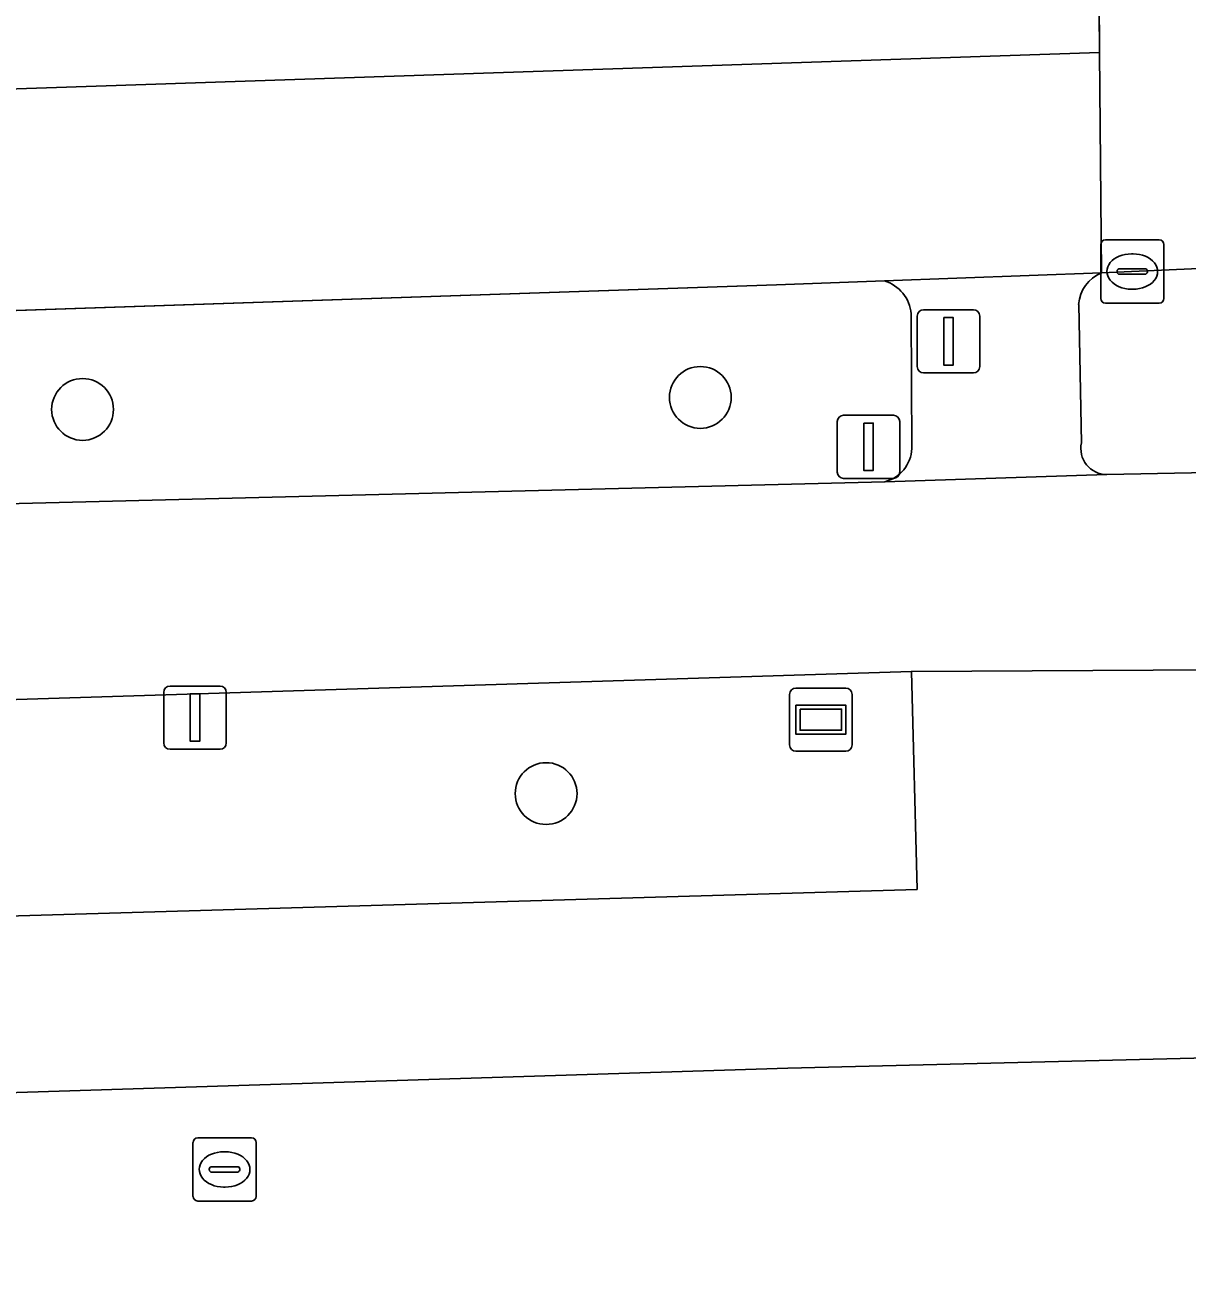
# Model space of a CAD drawing. Extents: x 161084 to 161928, y 385354 to 386522.
# Drawn here: x 161852.11 to 161870.5, y 386479.66 to 386499.31 of the extents above; entities that cross this region are included whole.
import ezdxf

# ---------------------------------------------------------------- set-up
doc = ezdxf.new("R2010")
doc.units = 0
for name, color, linetype in [('IMGEO_Berm_groen', 7, 'Continuous'), ('IMGEO_Boom', 7, 'Continuous'), ('IMGEO_Fietspad_gesloten', 7, 'Continuous'), ('IMGEO_Groenvoorziening', 7, 'Continuous'), ('IMGEO_Kolk', 7, 'Continuous'), ('IMGEO_Lichtmast', 7, 'Continuous'), ('IMGEO_OVBaan_gesloten', 7, 'Continuous'), ('IMGEO_Rioolput', 7, 'Continuous'), ('IMGEO_Verkeersbordpaal', 7, 'Continuous'), ('IMGEO_Verkeerseiland_gesloten', 7, 'Continuous'), ('IMGEO_Verkeersregelinstallatiepaal', 7, 'Continuous'), ('IMGEO_Voetpad_open', 7, 'Continuous'), ('IMGEO_Wegwijzer', 7, 'Continuous')]:
    doc.layers.add(name, color=color, linetype=linetype)

msp = doc.modelspace()

# ---------------------------------------------------------------- linework, layer by layer
at = {"layer": 'IMGEO_Berm_groen'}
for points in [[(161865.711, 386495.253), (161864.004, 386495.189), (161848.673, 386494.673), (161836.748, 386494.218), (161807.028, 386493.106), (161790.121, 386492.546), (161785.969, 386492.332), (161781.92, 386492.209)], [(161866.144, 386492.599), (161866.137, 386494.731)], [(161816.227, 386490.685), (161818.664, 386490.698), (161846.741, 386491.595), (161865.716, 386492.073)], [(161811.296, 386484.259), (161811.3, 386484.013), (161866.23, 386485.622), (161866.14, 386489.071)], [(161866.14, 386489.071), (161815.546, 386487.489)]]:
    msp.add_lwpolyline(points, dxfattribs=at)
for centre, radius, start, end in [((161865.534, 386494.674), 0.606, 5.4332, 73.002), ((161865.585, 386492.617), 0.559, 283.5532, 358.1771)]:
    msp.add_arc(centre, radius, start, end, dxfattribs=at)
at = {"layer": 'IMGEO_Boom'}
for centre in [(161853.019, 386493.218), (161862.798, 386493.408), (161860.357, 386487.138)]:
    msp.add_circle(centre, 0.489, dxfattribs=at)
at = {"layer": 'IMGEO_Fietspad_gesloten'}
for points in [[(161815.546, 386487.489), (161866.14, 386489.071), (161870.919, 386489.097), (161878.209, 386489.119), (161885.886, 386490.11), (161885.495, 386494.112)], [(161885.04, 386493.587), (161875.875, 386492.341), (161875.857, 386492.338), (161871.953, 386492.237), (161871.911, 386492.24), (161869.231, 386492.188), (161865.716, 386492.073), (161846.741, 386491.595), (161818.664, 386490.698), (161816.227, 386490.685)]]:
    msp.add_lwpolyline(points, dxfattribs=at)
at = {"layer": 'IMGEO_Groenvoorziening'}
msp.add_lwpolyline([(161875.892, 386481.832), (161875.747, 386483.075), (161864.185, 386482.79), (161811.359, 386481.125), (161811.449, 386478.625), (161811.729, 386478.627), (161811.793, 386477.258), (161811.886, 386475.287), (161823.779, 386472.801), (161836.382, 386470.167), (161865.465, 386464.788), (161876.294, 386463.149), (161877.825, 386462.917), (161877.284, 386469.275)], close=True, dxfattribs=at)
at = {"layer": 'IMGEO_Kolk'}
for p, q in [((161869.21, 386495.901), (161870.062, 386495.901)), ((161869.135, 386494.975), (161869.135, 386495.827)), ((161869.623, 386495.681), (161869.648, 386495.681)), ((161870.136, 386495.827), (161870.136, 386494.975)), ((161869.394, 386495.395), (161869.394, 386495.407)), ((161869.832, 386495.358), (161869.434, 386495.358)), ((161869.437, 386495.444), (161869.835, 386495.444)), ((161869.878, 386495.407), (161869.878, 386495.395)), ((161869.646, 386495.121), (161869.621, 386495.121)), ((161870.062, 386494.901), (161869.21, 386494.901))]:
    msp.add_line(p, q, dxfattribs=at)
for points in [[(161869.21, 386495.901), (161870.062, 386495.901)], [(161869.135, 386494.975), (161869.135, 386495.827)], [(161870.136, 386495.827), (161870.136, 386494.975)], [(161870.062, 386494.901), (161869.21, 386494.901)]]:
    msp.add_lwpolyline(points, dxfattribs=at)
for centre, radius, start, end in [((161869.212, 386495.825), 0.0765, 91.552, 178.448), ((161869.212, 386495.825), 0.0765, 91.552, 178.448), ((161870.06, 386495.825), 0.0765, 1.552, 88.448), ((161870.06, 386495.825), 0.0765, 1.552, 88.448), ((161869.434, 386495.404), 0.0403, 85.8775, 175.7526), ((161869.431, 386495.394), 0.0366, 178.938, 274.7102), ((161869.835, 386495.401), 0.043, 264.8664, 352.4533), ((161869.839, 386495.406), 0.0386, 1.7309, 96.639), ((161869.212, 386494.977), 0.0765, 181.552, 268.448), ((161869.212, 386494.977), 0.0765, 181.552, 268.448), ((161870.06, 386494.977), 0.0765, 271.552, 358.448), ((161870.06, 386494.977), 0.0765, 271.552, 358.448)]:
    msp.add_arc(centre, radius, start, end, dxfattribs=at)
for centre, major_axis, ratio, start_param, end_param in [((161869.622, 386495.401), (-0.387, 0.002), 0.722429, 4.712389, 7.853982), ((161869.647, 386495.401), (-0.39, 0.002), 0.717154, 1.570796, 4.712389)]:
    msp.add_ellipse(centre, major_axis=major_axis, ratio=ratio, start_param=start_param, end_param=end_param, dxfattribs=at)
at = {"layer": 'IMGEO_Lichtmast'}
for p, q in [((161854.405, 386488.84), (161855.195, 386488.84)), ((161855.195, 386488.84), (161854.405, 386488.84)), ((161854.305, 386487.94), (161854.305, 386488.74)), ((161854.305, 386488.74), (161854.305, 386487.94)), ((161855.295, 386488.74), (161855.295, 386487.94)), ((161855.295, 386487.94), (161855.295, 386488.74)), ((161855.195, 386487.84), (161854.405, 386487.84)), ((161854.405, 386487.84), (161855.195, 386487.84))]:
    msp.add_line(p, q, dxfattribs=at)
msp.add_lwpolyline([(161854.725, 386488.715), (161854.875, 386488.715), (161854.875, 386487.965), (161854.725, 386487.965), (161854.725, 386488.715)], dxfattribs=at)
for centre, start, end in [((161854.405, 386488.74), 90, 180), ((161854.405, 386488.74), 90, 180), ((161855.195, 386488.74), 0, 90), ((161855.195, 386488.74), 360, 90), ((161854.405, 386487.94), 180, 270), ((161854.405, 386487.94), 180, 270), ((161855.195, 386487.94), 270, 0), ((161855.195, 386487.94), 270, 0)]:
    msp.add_arc(centre, 0.1, start, end, dxfattribs=at)
at = {"layer": 'IMGEO_OVBaan_gesloten'}
for points in [[(161900.131, 386502.807), (161897.435, 386502.904), (161892.388, 386502.882), (161891.649, 386502.89), (161879.493, 386502.468), (161875.752, 386502.355), (161871.909, 386502.257), (161871.778, 386502.254), (161869.088, 386502.145), (161869.118, 386498.87), (161869.149, 386495.379), (161871.879, 386495.5), (161874.505, 386495.613), (161875.803, 386495.669), (161884.773, 386496.012), (161897.33, 386496.311), (161899.498, 386496.225)], [(161869.118, 386498.87), (161869.088, 386502.145), (161865.636, 386502.078), (161818.448, 386501.002), (161781.483, 386499.728), (161769.346, 386499.291), (161716.318, 386497.389), (161635.871, 386494.504), (161614.476, 386493.735), (161610.593, 386493.594), (161514.156, 386490.147), (161514.225, 386486.399), (161540.956, 386487.327), (161632.308, 386490.629), (161783, 386495.974)]]:
    msp.add_lwpolyline(points, close=True, dxfattribs=at)
msp.add_lwpolyline([(161610.999, 386486.108), (161636.001, 386487.041), (161654.406, 386487.653), (161658.174, 386487.796), (161659.129, 386487.846), (161671.804, 386488.32), (161716.598, 386489.994), (161750.585, 386491.191), (161776.476, 386491.905), (161776.542, 386491.935), (161781.92, 386492.209), (161785.969, 386492.332), (161790.121, 386492.546), (161807.028, 386493.106), (161836.748, 386494.218), (161848.673, 386494.673), (161864.004, 386495.189), (161865.711, 386495.253), (161869.149, 386495.379), (161869.118, 386498.87), (161783, 386495.974), (161632.308, 386490.629), (161540.956, 386487.327)], dxfattribs=at)
at = {"layer": 'IMGEO_Rioolput'}
for p, q in [((161854.767, 386480.763), (161854.767, 386481.615)), ((161854.842, 386481.689), (161855.694, 386481.689)), ((161855.768, 386481.615), (161855.768, 386480.763)), ((161855.255, 386481.469), (161855.28, 386481.469)), ((161855.026, 386481.183), (161855.026, 386481.195)), ((161855.464, 386481.146), (161855.066, 386481.146)), ((161855.069, 386481.232), (161855.467, 386481.232)), ((161855.51, 386481.195), (161855.51, 386481.183)), ((161855.278, 386480.909), (161855.253, 386480.909)), ((161855.694, 386480.689), (161854.842, 386480.689))]:
    msp.add_line(p, q, dxfattribs=at)
for points in [[(161854.767, 386480.763), (161854.767, 386481.615)], [(161854.842, 386481.689), (161855.694, 386481.689)], [(161855.768, 386481.615), (161855.768, 386480.763)], [(161855.694, 386480.689), (161854.842, 386480.689)]]:
    msp.add_lwpolyline(points, dxfattribs=at)
for centre, radius, start, end in [((161854.844, 386481.613), 0.0765, 91.552, 178.448), ((161854.844, 386481.613), 0.0765, 91.552, 178.448), ((161855.692, 386481.613), 0.0765, 1.552, 88.448), ((161855.692, 386481.613), 0.0765, 1.552, 88.448), ((161855.066, 386481.192), 0.0403, 85.8775, 175.7526), ((161855.063, 386481.182), 0.0366, 178.938, 274.7102), ((161855.467, 386481.189), 0.043, 264.8664, 352.4533), ((161855.471, 386481.194), 0.0386, 1.7309, 96.639), ((161854.844, 386480.765), 0.0765, 181.552, 268.448), ((161854.844, 386480.765), 0.0765, 181.552, 268.448), ((161855.692, 386480.765), 0.0765, 271.552, 358.448), ((161855.692, 386480.765), 0.0765, 271.552, 358.448)]:
    msp.add_arc(centre, radius, start, end, dxfattribs=at)
for centre, major_axis, ratio, start_param, end_param in [((161855.254, 386481.189), (-0.387, 0.002), 0.722429, 4.712389, 7.853982), ((161855.279, 386481.189), (-0.39, 0.002), 0.717154, 1.570796, 4.712389)]:
    msp.add_ellipse(centre, major_axis=major_axis, ratio=ratio, start_param=start_param, end_param=end_param, dxfattribs=at)
at = {"layer": 'IMGEO_Verkeersbordpaal'}
for p, q in [((161865.065, 386493.127), (161865.855, 386493.127)), ((161865.855, 386493.127), (161865.065, 386493.127)), ((161864.965, 386492.227), (161864.965, 386493.027)), ((161864.965, 386493.027), (161864.965, 386492.227)), ((161865.955, 386493.027), (161865.955, 386492.227)), ((161865.955, 386492.227), (161865.955, 386493.027)), ((161865.855, 386492.127), (161865.065, 386492.127)), ((161865.065, 386492.127), (161865.855, 386492.127))]:
    msp.add_line(p, q, dxfattribs=at)
msp.add_lwpolyline([(161865.385, 386493.002), (161865.535, 386493.002), (161865.535, 386492.252), (161865.385, 386492.252), (161865.385, 386493.002)], dxfattribs=at)
for centre, start, end in [((161865.065, 386493.027), 90, 180), ((161865.065, 386493.027), 90, 180), ((161865.855, 386493.027), 0, 90), ((161865.855, 386493.027), 360, 90), ((161865.065, 386492.227), 180, 270), ((161865.065, 386492.227), 180, 270), ((161865.855, 386492.227), 270, 0), ((161865.855, 386492.227), 270, 0)]:
    msp.add_arc(centre, 0.1, start, end, dxfattribs=at)
at = {"layer": 'IMGEO_Verkeerseiland_gesloten'}
for points in [[(161871.879, 386495.5), (161869.149, 386495.379)], [(161868.787, 386494.88), (161868.831, 386492.689)], [(161869.231, 386492.188), (161871.911, 386492.24)]]:
    msp.add_lwpolyline(points, dxfattribs=at)
for centre, radius, start, end in [((161869.363, 386494.843), 0.578, 111.7932, 176.2887), ((161869.233, 386492.6), 0.412, 167.4672, 269.7408)]:
    msp.add_arc(centre, radius, start, end, dxfattribs=at)
at = {"layer": 'IMGEO_Verkeersregelinstallatiepaal'}
for p, q in [((161866.232, 386493.896), (161866.232, 386494.696)), ((161866.232, 386494.696), (161866.232, 386493.896)), ((161866.332, 386494.796), (161867.122, 386494.796)), ((161867.122, 386494.796), (161866.332, 386494.796)), ((161867.222, 386494.696), (161867.222, 386493.896)), ((161867.222, 386493.896), (161867.222, 386494.696)), ((161867.122, 386493.796), (161866.332, 386493.796)), ((161866.332, 386493.796), (161867.122, 386493.796))]:
    msp.add_line(p, q, dxfattribs=at)
msp.add_lwpolyline([(161866.652, 386494.671), (161866.802, 386494.671), (161866.802, 386493.921), (161866.652, 386493.921), (161866.652, 386494.671)], dxfattribs=at)
for centre, start, end in [((161866.332, 386494.696), 90, 180), ((161866.332, 386494.696), 90, 180), ((161867.122, 386494.696), 0, 90), ((161867.122, 386494.696), 360, 90), ((161866.332, 386493.896), 180, 270), ((161866.332, 386493.896), 180, 270), ((161867.122, 386493.896), 270, 0), ((161867.122, 386493.896), 270, 0)]:
    msp.add_arc(centre, 0.1, start, end, dxfattribs=at)
at = {"layer": 'IMGEO_Voetpad_open'}
for points in [[(161869.149, 386495.379), (161865.711, 386495.253)], [(161866.137, 386494.731), (161866.144, 386492.599)], [(161868.831, 386492.689), (161868.787, 386494.88)], [(161865.716, 386492.073), (161869.231, 386492.188)], [(161870.919, 386489.097), (161866.14, 386489.071), (161866.23, 386485.622), (161811.3, 386484.013), (161811.359, 386481.125), (161864.185, 386482.79), (161875.747, 386483.075), (161875.526, 386484.643)]]:
    msp.add_lwpolyline(points, dxfattribs=at)
for centre, radius, start, end in [((161869.363, 386494.843), 0.578, 111.7932, 176.2887), ((161865.534, 386494.674), 0.606, 5.4332, 73.002), ((161865.585, 386492.617), 0.559, 283.5532, 358.1771), ((161869.233, 386492.6), 0.412, 167.4672, 269.7408)]:
    msp.add_arc(centre, radius, start, end, dxfattribs=at)
at = {"layer": 'IMGEO_Wegwijzer'}
for p, q in [((161864.31, 386488.808), (161865.1, 386488.808)), ((161865.1, 386488.808), (161864.31, 386488.808)), ((161864.21, 386487.908), (161864.21, 386488.708)), ((161864.21, 386488.708), (161864.21, 386487.908)), ((161865.2, 386488.708), (161865.2, 386487.908)), ((161865.2, 386487.908), (161865.2, 386488.708)), ((161865.1, 386487.808), (161864.31, 386487.808)), ((161864.31, 386487.808), (161865.1, 386487.808))]:
    msp.add_line(p, q, dxfattribs=at)
for points in [[(161864.311, 386488.54), (161865.099, 386488.54), (161865.099, 386488.076), (161864.311, 386488.076), (161864.311, 386488.54)], [(161864.376, 386488.475), (161864.376, 386488.141), (161865.034, 386488.141), (161865.034, 386488.475), (161864.376, 386488.475)]]:
    msp.add_lwpolyline(points, dxfattribs=at)
for centre, start, end in [((161864.31, 386488.708), 90, 180), ((161864.31, 386488.708), 90, 180), ((161865.1, 386488.708), 0, 90), ((161865.1, 386488.708), 360, 90), ((161864.31, 386487.908), 180, 270), ((161864.31, 386487.908), 180, 270), ((161865.1, 386487.908), 270, 0), ((161865.1, 386487.908), 270, 0)]:
    msp.add_arc(centre, 0.1, start, end, dxfattribs=at)

doc.saveas('drawing.dxf')
